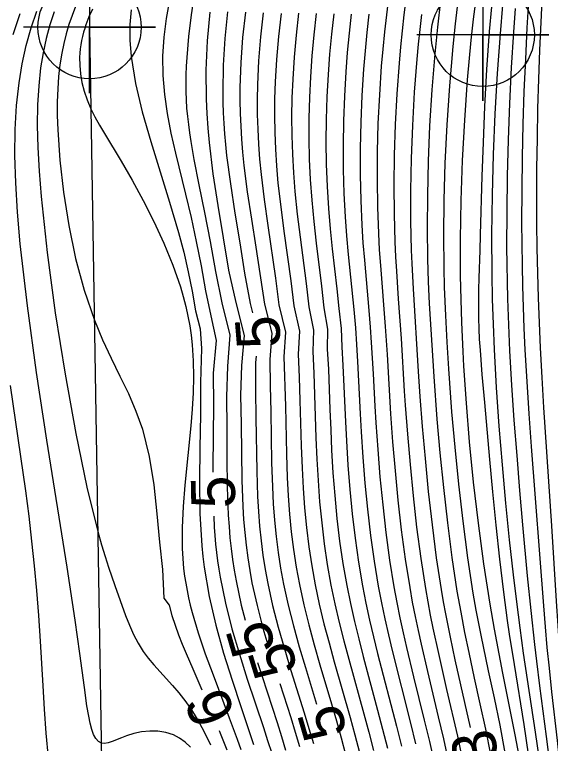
# Model space of a CAD drawing. Extents: x 2602990 to 2605851, y 618069 to 619180.
# Drawn here: x 2604052.03 to 2604076.39, y 618621.63 to 618654.75 of the extents above; entities that cross this region are included whole.
import ezdxf

# ---------------------------------------------------------------- set-up
doc = ezdxf.new("R2010")
doc.units = 0
for name, color, linetype in [('DTM Contours Major', 7, 'Continuous'), ('DTM Contours Major Text', 7, 'Continuous'), ('DTM Contours Minor', 7, 'Continuous'), ('DTM Contours Minor Text', 7, 'Continuous'), ('Exist DTM Breakline', 7, 'Continuous'), ('Exist DTM Breakline Cogo Point CELL', 7, 'Continuous'), ('Exist DTM Breakline Underwater', 7, 'Continuous'), ('Exist DTM Crownline', 7, 'Continuous'), ('Exist DTM QL2 LIDAR Elevation Point', 7, 'Continuous')]:
    doc.layers.add(name, color=color, linetype=linetype)

# ---------------------------------------------------------------- blocks, each defined once
blk = doc.blocks.new('EXIST DTM BREAKLINE COGO POINT')
at = {"layer": 'Exist DTM Breakline Cogo Point CELL'}
blk.add_lwpolyline([(0, 0.06), (0, -0.06), (0, 0), (0.06, 0), (-0.06, 0)], dxfattribs=at)
blk.add_circle((0, 0), 0.04688, dxfattribs=at)

msp = doc.modelspace()

# ---------------------------------------------------------------- linework, layer by layer
at = {"layer": 'DTM Contours Major'}
for points in [[(2604072.991, 618655.469), (2604072.875, 618654.535), (2604072.77, 618653.587), (2604072.603, 618651.79), (2604072.473, 618649.954), (2604072.376, 618648.113), (2604072.314, 618646.298), (2604072.284, 618644.541), (2604072.287, 618642.875), (2604072.306, 618641.8), (2604072.339, 618640.753), (2604072.398, 618639.448), (2604072.435, 618638.776), (2604072.549, 618637.101), (2604072.697, 618635.334), (2604072.878, 618633.506), (2604073.094, 618631.648), (2604073.344, 618629.791), (2604073.627, 618627.967), (2604073.827, 618626.827), (2604073.931, 618626.264), (2604074.212, 618624.826), (2604074.772, 618622.026), (2604075.022, 618620.674)], [(2604054.798, 618655.116), (2604054.638, 618654.707), (2604054.495, 618654.292), (2604054.368, 618653.869), (2604054.259, 618653.435), (2604054.168, 618652.989), (2604054.086, 618652.471), (2604054.025, 618651.932), (2604053.986, 618651.369), (2604053.966, 618650.78), (2604053.967, 618650.163), (2604053.986, 618649.516), (2604054.08, 618648.137), (2604054.247, 618646.674), (2604054.488, 618645.17), (2604054.802, 618643.671), (2604055.191, 618642.221), (2604055.654, 618640.866), (2604056.028, 618639.973), (2604056.422, 618639.133), (2604056.818, 618638.326), (2604057.198, 618637.534), (2604057.544, 618636.737), (2604057.838, 618635.917), (2604058.15, 618634.675), (2604058.357, 618633.38), (2604058.5, 618632.069), (2604058.617, 618630.777), (2604058.749, 618629.54), (2604058.816, 618628.232), (2604059.049, 618627.91), (2604059.179, 618627.448), (2604059.324, 618627.003), (2604059.481, 618626.569), (2604059.649, 618626.143), (2604059.825, 618625.718), (2604060.127, 618625.017), (2604060.543, 618624.068)], [(2604064.936, 618654.813), (2604064.824, 618653.808), (2604064.734, 618652.807), (2604064.669, 618651.813), (2604064.635, 618650.959), (2604064.621, 618650.108), (2604064.627, 618649.261), (2604064.654, 618648.412), (2604064.701, 618647.562), (2604064.77, 618646.706), (2604064.878, 618645.674), (2604065.005, 618644.633), (2604065.279, 618642.532), (2604065.404, 618641.475), (2604065.62, 618640.411), (2604065.578, 618639.435), (2604065.627, 618638.454), (2604065.664, 618637.474), (2604065.726, 618635.522), (2604065.766, 618634.551), (2604065.822, 618633.578), (2604065.895, 618632.611), (2604065.988, 618631.651), (2604066.103, 618630.699), (2604066.242, 618629.758), (2604066.408, 618628.828), (2604066.586, 618627.973), (2604066.783, 618627.128), (2604066.996, 618626.292), (2604067.218, 618625.463), (2604067.904, 618622.984), (2604068.128, 618622.148), (2604068.343, 618621.318)], [(2604061.328, 618622.228), (2604061.377, 618622.108), (2604061.674, 618621.347)]]:
    msp.add_lwpolyline(points, dxfattribs=at)
at = {"layer": 'DTM Contours Minor'}
for points in [[(2604060.208, 618655.749), (2604060.05, 618654.731), (2604059.931, 618653.746), (2604059.85, 618652.804), (2604059.828, 618652.407), (2604059.813, 618652.018), (2604059.808, 618651.634), (2604059.811, 618651.254), (2604059.825, 618650.874), (2604059.849, 618650.494), (2604059.883, 618650.125), (2604059.926, 618649.751), (2604059.978, 618649.37), (2604060.038, 618648.979), (2604060.183, 618648.159), (2604060.408, 618647.007), (2604060.66, 618645.763), (2604060.918, 618644.445), (2604061.162, 618643.07), (2604061.443, 618641.653), (2604061.818, 618640.187), (2604061.709, 618638.77), (2604061.665, 618637.375), (2604061.678, 618635.975), (2604061.682, 618634.605), (2604061.697, 618633.276), (2604061.743, 618632.001), (2604061.777, 618631.487), (2604061.819, 618630.982), (2604061.872, 618630.484), (2604061.936, 618629.993), (2604062.01, 618629.505), (2604062.097, 618629.019), (2604062.333, 618627.922), (2604062.511, 618627.239)], [(2604076.011, 618655.721), (2604075.944, 618654.397), (2604075.889, 618653.125), (2604075.843, 618651.815), (2604075.805, 618650.477), (2604075.777, 618649.121), (2604075.76, 618647.756), (2604075.754, 618646.392), (2604075.759, 618645.26), (2604075.773, 618644.132), (2604075.796, 618643.006), (2604075.829, 618641.878), (2604075.871, 618640.746), (2604075.922, 618639.607), (2604075.995, 618638.256), (2604076.077, 618636.898), (2604076.437, 618631.515), (2604076.647, 618628.096), (2604076.72, 618626.977), (2604076.799, 618625.864), (2604076.888, 618624.752), (2604076.982, 618623.713), (2604077.183, 618621.59)], [(2604059.066, 618655.409), (2604058.917, 618654.577), (2604058.811, 618653.728), (2604058.757, 618652.862), (2604058.765, 618651.982), (2604058.837, 618651.122), (2604058.964, 618650.249), (2604059.134, 618649.359), (2604059.337, 618648.453), (2604059.793, 618646.585), (2604060.047, 618645.523), (2604060.289, 618644.437), (2604060.512, 618643.327), (2604060.706, 618642.194), (2604060.952, 618641.066), (2604061.191, 618639.937), (2604061.054, 618638.451), (2604061.064, 618637.022), (2604061.043, 618634.183), (2604061.044, 618633.964)], [(2604069.028, 618655.519), (2604068.93, 618654.739), (2604068.842, 618653.961), (2604068.764, 618653.182), (2604068.697, 618652.398), (2604068.608, 618651.106), (2604068.547, 618649.806), (2604068.512, 618648.512), (2604068.503, 618647.237), (2604068.52, 618645.996), (2604068.564, 618644.803), (2604068.605, 618644.062), (2604068.654, 618643.342), (2604068.873, 618640.582), (2604068.957, 618639.305), (2604069.12, 618636.604), (2604069.211, 618635.34), (2604069.321, 618634.025), (2604069.452, 618632.683), (2604069.606, 618631.335), (2604069.784, 618630.006), (2604069.988, 618628.719), (2604070.108, 618628.053), (2604070.235, 618627.403), (2604070.369, 618626.765), (2604070.507, 618626.137), (2604070.793, 618624.897), (2604071.281, 618622.849), (2604071.518, 618621.838), (2604071.74, 618620.843)], [(2604069.818, 618655.471), (2604069.727, 618654.739), (2604069.645, 618654.011), (2604069.571, 618653.281), (2604069.505, 618652.547), (2604069.404, 618651.155), (2604069.331, 618649.753), (2604069.286, 618648.36), (2604069.269, 618646.995), (2604069.278, 618645.677), (2604069.313, 618644.423), (2604069.344, 618643.749), (2604069.381, 618643.096), (2604069.467, 618641.837), (2604069.593, 618640.034), (2604069.743, 618637.645), (2604069.787, 618637.005), (2604069.885, 618635.688), (2604070.003, 618634.304), (2604070.143, 618632.883), (2604070.305, 618631.453), (2604070.492, 618630.042), (2604070.703, 618628.679), (2604070.811, 618628.064), (2604070.925, 618627.464), (2604071.043, 618626.875), (2604071.291, 618625.721), (2604071.666, 618624.081), (2604072.154, 618621.967), (2604072.38, 618620.931)], [(2604071.395, 618655.395), (2604071.252, 618654.178), (2604071.188, 618653.572), (2604071.129, 618652.964), (2604070.996, 618651.329), (2604070.896, 618649.695), (2604070.828, 618648.086), (2604070.791, 618646.526), (2604070.782, 618645.041), (2604070.801, 618643.655), (2604070.834, 618642.609), (2604070.88, 618641.616), (2604070.987, 618639.734), (2604071.08, 618638.306), (2604071.227, 618636.369), (2604071.361, 618634.841), (2604071.519, 618633.257), (2604071.7, 618631.656), (2604071.906, 618630.077), (2604072.138, 618628.56), (2604072.306, 618627.6), (2604072.484, 618626.673), (2604072.671, 618625.766), (2604072.925, 618624.596), (2604073.183, 618623.436), (2604073.433, 618622.283), (2604073.666, 618621.133)], [(2604072.184, 618655.357), (2604072.062, 618654.326), (2604071.953, 618653.299), (2604071.796, 618651.511), (2604071.676, 618649.736), (2604071.593, 618647.997), (2604071.544, 618646.321), (2604071.526, 618644.73), (2604071.538, 618643.25), (2604071.56, 618642.357), (2604071.61, 618641.079), (2604071.672, 618639.871), (2604071.748, 618638.648), (2604071.893, 618636.707), (2604072.035, 618635.093), (2604072.202, 618633.42), (2604072.397, 618631.73), (2604072.617, 618630.065), (2604072.864, 618628.466), (2604073.001, 618627.683), (2604073.218, 618626.548), (2604073.556, 618624.938), (2604073.822, 618623.707), (2604074.079, 618622.47), (2604074.316, 618621.214)], [(2604075.394, 618655.36), (2604075.319, 618654.141), (2604075.245, 618652.716), (2604075.183, 618651.252), (2604075.134, 618649.763), (2604075.099, 618648.265), (2604075.079, 618646.773), (2604075.074, 618645.304), (2604075.08, 618644.332), (2604075.094, 618643.371), (2604075.115, 618642.416), (2604075.145, 618641.46), (2604075.182, 618640.498), (2604075.228, 618639.524), (2604075.31, 618638.076), (2604075.405, 618636.606), (2604075.511, 618635.128), (2604076.067, 618627.879), (2604076.145, 618626.935), (2604076.229, 618625.996), (2604076.322, 618625.057), (2604076.438, 618623.979), (2604076.688, 618621.772), (2604076.808, 618620.629)], [(2604060.018, 618621.458), (2604059.775, 618621.691), (2604059.518, 618621.878), (2604059.248, 618622.02), (2604058.899, 618622.135), (2604058.536, 618622.191), (2604058.169, 618622.196), (2604057.804, 618622.156), (2604057.45, 618622.081), (2604057.115, 618621.977), (2604056.882, 618621.888), (2604056.466, 618621.719), (2604056.283, 618621.66), (2604056.118, 618621.634), (2604055.971, 618621.65), (2604055.836, 618621.725), (2604055.72, 618621.856), (2604055.621, 618622.04), (2604055.536, 618622.274), (2604055.461, 618622.554), (2604055.395, 618622.875), (2604055.318, 618623.343), (2604055.205, 618624.169), (2604055, 618625.728), (2604054.787, 618627.236), (2604054.414, 618629.641), (2604053.491, 618635.408), (2604053.023, 618638.488), (2604052.607, 618641.51), (2604052.284, 618644.334), (2604052.16, 618645.768), (2604052.078, 618647.105), (2604052.043, 618648.354), (2604052.054, 618649.522), (2604052.115, 618650.617), (2604052.228, 618651.647), (2604052.373, 618652.518), (2604052.558, 618653.348), (2604052.782, 618654.141), (2604053.042, 618654.9)], [(2604055.564, 618655.002), (2604055.405, 618654.64), (2604055.271, 618654.288), (2604055.214, 618654.115), (2604055.162, 618653.944), (2604055.112, 618653.753), (2604055.07, 618653.564), (2604055.036, 618653.376), (2604055.01, 618653.188), (2604054.992, 618653), (2604054.982, 618652.811), (2604054.986, 618652.433), (2604055.022, 618652.051), (2604055.09, 618651.664), (2604055.191, 618651.273), (2604055.326, 618650.876), (2604055.495, 618650.473), (2604055.677, 618650.104), (2604055.883, 618649.727), (2604056.11, 618649.339), (2604056.872, 618648.089), (2604057.375, 618647.224), (2604057.878, 618646.303), (2604058.363, 618645.341), (2604058.817, 618644.356), (2604059.222, 618643.364), (2604059.563, 618642.381), (2604059.695, 618641.934), (2604059.81, 618641.492), (2604059.908, 618641.052), (2604059.989, 618640.614), (2604060.055, 618640.177), (2604060.103, 618639.739), (2604060.15, 618639.018), (2604060.16, 618638.291), (2604060.139, 618637.556), (2604060.094, 618636.814), (2604060.032, 618636.063), (2604059.764, 618633.369), (2604059.689, 618632.4), (2604059.646, 618631.439), (2604059.649, 618630.495), (2604059.712, 618629.577), (2604059.753, 618629.241), (2604059.805, 618628.909), (2604059.865, 618628.579), (2604059.935, 618628.25), (2604060.013, 618627.921), (2604060.099, 618627.59), (2604060.375, 618626.657), (2604060.696, 618625.707), (2604061.047, 618624.745), (2604061.786, 618622.802), (2604062.146, 618621.829), (2604062.314, 618621.358)], [(2604057.326, 618654.964), (2604057.272, 618654.292), (2604057.27, 618653.586), (2604057.324, 618652.842), (2604057.521, 618651.622), (2604057.83, 618650.33), (2604058.215, 618648.986), (2604059.076, 618646.223), (2604059.481, 618644.843), (2604059.715, 618643.951), (2604059.921, 618643.065), (2604060.097, 618642.18), (2604060.249, 618641.293), (2604060.462, 618640.468), (2604060.53, 618639.575), (2604060.481, 618638.037), (2604060.478, 618636.56), (2604060.451, 618635.065), (2604060.431, 618633.564), (2604060.448, 618632.074), (2604060.533, 618630.609), (2604060.582, 618630.127), (2604060.643, 618629.649), (2604060.872, 618628.316), (2604061.173, 618627.012), (2604061.527, 618625.741), (2604061.913, 618624.504), (2604062.311, 618623.306), (2604062.887, 618621.59)], [(2604073.703, 618655.105), (2604073.607, 618653.98), (2604073.487, 618652.255), (2604073.396, 618650.566), (2604073.326, 618648.943), (2604073.274, 618647.412), (2604073.195, 618644.738), (2604073.172, 618644.034), (2604073.132, 618642.794), (2604073.118, 618642.24), (2604073.11, 618641.717), (2604073.114, 618640.96), (2604073.129, 618640.477), (2604073.153, 618639.995), (2604073.186, 618639.495), (2604073.275, 618638.404), (2604073.39, 618637.126), (2604073.62, 618634.532), (2604073.755, 618633.069), (2604073.905, 618631.55), (2604074.071, 618630.013), (2604074.252, 618628.5), (2604074.425, 618627.225), (2604074.516, 618626.6), (2604074.732, 618625.22), (2604075.173, 618622.502), (2604075.375, 618621.142)], [(2604074.211, 618655.177), (2604074.096, 618653.871), (2604073.965, 618652.069), (2604073.861, 618650.236), (2604073.784, 618648.391), (2604073.735, 618646.553), (2604073.713, 618644.741), (2604073.721, 618642.975), (2604073.742, 618641.821), (2604073.777, 618640.678), (2604073.826, 618639.527), (2604073.921, 618637.799), (2604074.043, 618636.043), (2604074.186, 618634.286), (2604074.345, 618632.556), (2604074.515, 618630.881), (2604074.691, 618629.288), (2604074.838, 618628.066), (2604074.99, 618626.889), (2604075.153, 618625.731), (2604075.698, 618622.139), (2604075.868, 618620.908)], [(2604074.78, 618655.024), (2604074.701, 618653.946), (2604074.603, 618652.35), (2604074.522, 618650.715), (2604074.461, 618649.063), (2604074.419, 618647.412), (2604074.397, 618645.782), (2604074.395, 618644.192), (2604074.403, 618643.396), (2604074.416, 618642.61), (2604074.436, 618641.829), (2604074.461, 618641.049), (2604074.493, 618640.263), (2604074.53, 618639.467), (2604074.62, 618637.908), (2604074.728, 618636.315), (2604074.851, 618634.711), (2604074.983, 618633.12), (2604075.12, 618631.565), (2604075.334, 618629.251), (2604075.489, 618627.672), (2604075.655, 618626.135), (2604075.746, 618625.369), (2604075.89, 618624.248), (2604076.193, 618621.952), (2604076.337, 618620.769)], [(2604051.957, 618653.837), (2604052.277, 618654.796)], [(2604053.831, 618654.871), (2604053.633, 618654.277), (2604053.463, 618653.658), (2604053.321, 618653.009), (2604053.21, 618652.326), (2604053.122, 618651.514), (2604053.073, 618650.646), (2604053.06, 618649.715), (2604053.083, 618648.715), (2604053.14, 618647.639), (2604053.231, 618646.481), (2604053.504, 618643.939), (2604053.877, 618641.196), (2604054.323, 618638.405), (2604054.812, 618635.718), (2604055.318, 618633.285), (2604055.813, 618631.258), (2604055.98, 618630.663), (2604056.142, 618630.128), (2604056.298, 618629.647), (2604056.59, 618628.807), (2604057.076, 618627.447), (2604057.249, 618627.001), (2604057.433, 618626.583), (2604057.638, 618626.189), (2604057.873, 618625.816), (2604058.107, 618625.507), (2604058.364, 618625.204), (2604059.213, 618624.273), (2604059.501, 618623.931), (2604059.811, 618623.524), (2604060.11, 618623.085), (2604060.398, 618622.612), (2604060.674, 618622.106), (2604060.936, 618621.567)], [(2604060.906, 618654.859), (2604060.786, 618653.552), (2604060.727, 618652.231), (2604060.733, 618650.904), (2604060.762, 618650.25), (2604060.807, 618649.594), (2604060.869, 618648.931), (2604061.046, 618647.52), (2604061.269, 618646.077), (2604061.758, 618643.133), (2604062.083, 618641.669), (2604062.464, 618640.174), (2604062.343, 618638.799), (2604062.299, 618637.455), (2604062.324, 618636.134), (2604062.338, 618634.846), (2604062.358, 618633.601), (2604062.401, 618632.405), (2604062.438, 618631.804), (2604062.487, 618631.216), (2604062.549, 618630.637), (2604062.624, 618630.066), (2604062.714, 618629.498), (2604062.819, 618628.931), (2604063.048, 618627.9), (2604063.319, 618626.868), (2604063.496, 618626.261)], [(2604061.707, 618654.875), (2604061.585, 618653.662), (2604061.511, 618652.448), (2604061.489, 618651.242), (2604061.496, 618650.762), (2604061.513, 618650.284), (2604061.538, 618649.805), (2604061.572, 618649.324), (2604061.615, 618648.839), (2604061.667, 618648.349), (2604061.835, 618647.06), (2604062.041, 618645.734), (2604062.263, 618644.379), (2604062.483, 618643.003), (2604062.736, 618641.626), (2604062.846, 618641.195)], [(2604062.517, 618654.86), (2604062.395, 618653.711), (2604062.313, 618652.566), (2604062.274, 618651.434), (2604062.271, 618650.846), (2604062.282, 618650.262), (2604062.305, 618649.677), (2604062.342, 618649.091), (2604062.39, 618648.498), (2604062.452, 618647.898), (2604062.606, 618646.69), (2604062.792, 618645.447), (2604062.992, 618644.177), (2604063.388, 618641.591), (2604063.725, 618640.278), (2604063.629, 618639.074), (2604063.64, 618637.879), (2604063.669, 618636.695), (2604063.709, 618634.395), (2604063.745, 618633.29), (2604063.787, 618632.526), (2604063.844, 618631.777), (2604063.918, 618631.041), (2604064.01, 618630.314), (2604064.122, 618629.593), (2604064.255, 618628.874), (2604064.465, 618627.922), (2604064.706, 618626.971), (2604064.97, 618626.023), (2604065.248, 618625.081), (2604065.751, 618623.426)], [(2604063.33, 618654.829), (2604063.209, 618653.735), (2604063.121, 618652.647), (2604063.069, 618651.572), (2604063.056, 618650.891), (2604063.059, 618650.216), (2604063.078, 618649.541), (2604063.112, 618648.864), (2604063.163, 618648.18), (2604063.229, 618647.488), (2604063.368, 618646.344), (2604063.534, 618645.173), (2604063.887, 618642.773), (2604064.046, 618641.556), (2604064.35, 618640.326), (2604064.268, 618639.202), (2604064.335, 618636.961), (2604064.382, 618634.776), (2604064.419, 618633.714), (2604064.464, 618632.877), (2604064.526, 618632.054), (2604064.606, 618631.243), (2604064.706, 618630.441), (2604064.828, 618629.647), (2604064.973, 618628.857), (2604065.172, 618627.938), (2604065.399, 618627.023), (2604065.646, 618626.113), (2604065.905, 618625.21), (2604066.431, 618623.427), (2604066.654, 618622.655), (2604066.869, 618621.889), (2604067.075, 618621.129)], [(2604064.141, 618654.794), (2604064.022, 618653.751), (2604063.931, 618652.713), (2604063.871, 618651.686), (2604063.846, 618650.92), (2604063.84, 618650.159), (2604063.852, 618649.399), (2604063.883, 618648.637), (2604063.933, 618647.87), (2604064.001, 618647.094), (2604064.124, 618646.008), (2604064.27, 618644.904), (2604064.583, 618642.655), (2604064.724, 618641.519), (2604064.983, 618640.371), (2604064.915, 618639.323), (2604064.965, 618638.269), (2604064.999, 618637.221), (2604065.054, 618635.151), (2604065.093, 618634.134), (2604065.143, 618633.227), (2604065.21, 618632.332), (2604065.296, 618631.446), (2604065.404, 618630.57), (2604065.535, 618629.702), (2604065.69, 618628.842), (2604065.879, 618627.955), (2604066.092, 618627.075), (2604066.321, 618626.202), (2604066.561, 618625.337), (2604067.279, 618622.82), (2604067.499, 618622.019), (2604067.709, 618621.223)], [(2604065.737, 618654.797), (2604065.629, 618653.835), (2604065.54, 618652.877), (2604065.473, 618651.922), (2604065.428, 618650.983), (2604065.405, 618650.047), (2604065.403, 618649.114), (2604065.425, 618648.182), (2604065.468, 618647.252), (2604065.535, 618646.322), (2604065.628, 618645.344), (2604065.738, 618644.367), (2604065.974, 618642.411), (2604066.084, 618641.433), (2604066.246, 618640.451), (2604066.241, 618639.546), (2604066.29, 618638.635), (2604066.362, 618636.807), (2604066.397, 618635.889), (2604066.439, 618634.966), (2604066.501, 618633.93), (2604066.581, 618632.892), (2604066.681, 618631.857), (2604066.803, 618630.829), (2604066.951, 618629.813), (2604067.125, 618628.813), (2604067.292, 618627.99), (2604067.475, 618627.181), (2604067.671, 618626.381), (2604067.875, 618625.591), (2604068.529, 618623.15), (2604068.758, 618622.279), (2604068.978, 618621.414)], [(2604066.536, 618654.783), (2604066.433, 618653.865), (2604066.346, 618652.949), (2604066.278, 618652.033), (2604066.222, 618651.009), (2604066.19, 618649.985), (2604066.181, 618648.964), (2604066.195, 618647.949), (2604066.234, 618646.94), (2604066.296, 618645.939), (2604066.375, 618645.018), (2604066.468, 618644.104), (2604066.67, 618642.292), (2604066.765, 618641.391), (2604066.879, 618640.488), (2604066.906, 618639.652), (2604066.954, 618638.811), (2604067.067, 618636.251), (2604067.111, 618635.379), (2604067.18, 618634.283), (2604067.266, 618633.175), (2604067.374, 618632.064), (2604067.504, 618630.958), (2604067.659, 618629.866), (2604067.841, 618628.795), (2604067.997, 618628.008), (2604068.166, 618627.234), (2604068.345, 618626.472), (2604068.532, 618625.72), (2604069.388, 618622.412), (2604069.612, 618621.512)], [(2604067.333, 618654.773), (2604067.236, 618653.898), (2604067.152, 618653.025), (2604067.083, 618652.149), (2604067.017, 618651.037), (2604066.976, 618649.924), (2604066.958, 618648.813), (2604066.966, 618647.712), (2604066.998, 618646.625), (2604067.055, 618645.558), (2604067.121, 618644.694), (2604067.198, 618643.844), (2604067.448, 618641.348), (2604067.519, 618640.523), (2604067.574, 618639.754), (2604067.619, 618638.981), (2604067.737, 618636.609), (2604067.782, 618635.79), (2604067.858, 618634.636), (2604067.952, 618633.459), (2604068.067, 618632.271), (2604068.205, 618631.087), (2604068.368, 618629.917), (2604068.557, 618628.775), (2604068.701, 618628.024), (2604068.856, 618627.289), (2604069.02, 618626.566), (2604069.19, 618625.853), (2604070.019, 618622.549), (2604070.247, 618621.614)], [(2604068.129, 618654.765), (2604068.037, 618653.935), (2604067.957, 618653.105), (2604067.888, 618652.272), (2604067.812, 618651.07), (2604067.762, 618649.863), (2604067.736, 618648.662), (2604067.736, 618647.474), (2604067.761, 618646.309), (2604067.812, 618645.178), (2604067.864, 618644.374), (2604067.927, 618643.589), (2604068.133, 618641.305), (2604068.195, 618640.553), (2604068.244, 618639.852), (2604068.327, 618638.431), (2604068.406, 618636.961), (2604068.452, 618636.199), (2604068.535, 618634.989), (2604068.637, 618633.743), (2604068.76, 618632.478), (2604068.906, 618631.213), (2604069.076, 618629.964), (2604069.273, 618628.75), (2604069.405, 618628.039), (2604069.546, 618627.345), (2604069.694, 618626.663), (2604069.848, 618625.991), (2604070.167, 618624.663), (2604070.65, 618622.694), (2604070.882, 618621.722), (2604071.101, 618620.764)], [(2604070.523, 618654.752), (2604070.447, 618654.078), (2604070.378, 618653.405), (2604070.315, 618652.728), (2604070.199, 618651.223), (2604070.114, 618649.711), (2604070.059, 618648.215), (2604070.032, 618646.756), (2604070.032, 618645.358), (2604070.059, 618644.042), (2604070.081, 618643.437), (2604070.139, 618642.284), (2604070.375, 618638.532), (2604070.452, 618637.403), (2604070.557, 618636.031), (2604070.684, 618634.578), (2604070.832, 618633.076), (2604071.003, 618631.561), (2604071.199, 618630.067), (2604071.419, 618628.628), (2604071.515, 618628.072), (2604071.615, 618627.529), (2604071.824, 618626.47), (2604072.045, 618625.435), (2604072.739, 618622.352)], [(2604063.01, 618639.23), (2604062.985, 618638.941), (2604062.974, 618637.673), (2604063, 618636.422), (2604063.035, 618634.007), (2604063.073, 618632.857), (2604063.111, 618632.171), (2604063.164, 618631.5), (2604063.232, 618630.84), (2604063.316, 618630.189), (2604063.417, 618629.542), (2604063.537, 618628.897), (2604063.757, 618627.908), (2604064.013, 618626.919), (2604064.295, 618625.932), (2604064.592, 618624.95), (2604065.194, 618623.02), (2604065.406, 618622.319), (2604065.611, 618621.625)], [(2604053.566, 618620.974), (2604053.466, 618622.101), (2604053.386, 618623.193), (2604053.32, 618624.253), (2604053.202, 618626.288), (2604053.124, 618627.446), (2604053.035, 618628.581), (2604052.933, 618629.704), (2604052.817, 618630.825), (2604052.686, 618631.956), (2604052.538, 618633.108), (2604052.318, 618634.667), (2604051.837, 618637.894)], [(2604061.084, 618631.965), (2604061.104, 618631.464), (2604061.132, 618631.075), (2604061.166, 618630.691), (2604061.207, 618630.311), (2604061.254, 618629.934), (2604061.309, 618629.558), (2604061.37, 618629.185), (2604061.61, 618628.007), (2604061.907, 618626.84), (2604062.244, 618625.688), (2604062.606, 618624.554), (2604063.337, 618622.361), (2604063.529, 618621.772), (2604063.714, 618621.189)], [(2604063.071, 618625.319), (2604063.275, 618624.672), (2604063.959, 618622.581), (2604064.159, 618621.955), (2604064.35, 618621.336)], [(2604064.085, 618624.35), (2604064.578, 618622.809), (2604064.784, 618622.145), (2604064.982, 618621.488)]]:
    msp.add_lwpolyline(points, dxfattribs=at)
at = {"layer": 'Exist DTM Breakline'}
msp.add_line((2604055.434, 618654.172), (2604056.195, 618608.101), dxfattribs=at)
at = {"layer": 'Exist DTM Breakline Underwater'}
msp.add_spline([(2604079.985, 618669.398), (2604080.498, 618655.701), (2604080.544, 618620.53), (2604079.102, 618556.838), (2604066.566, 618502.508), (2604057.691, 618449.657), (2604060.643, 618427.367), (2604061.965, 618415.95), (2604060.058, 618413.35)], degree=3, dxfattribs=at)
at = {"layer": 'Exist DTM Crownline'}
msp.add_spline([(2603233.488, 618380.754), (2603285.185, 618400.095), (2603335.457, 618418.629), (2603390.812, 618439.069), (2603440.087, 618457.325), (2603493.996, 618477.231), (2603542.655, 618495.301), (2603600.808, 618516.867), (2603653.659, 618536.362), (2603706.222, 618555.742), (2603764.811, 618577.593), (2603823.52, 618599.847), (2603878.564, 618620.56), (2603937.951, 618643.078), (2603997.369, 618665.789), (2604036.209, 618680.665), (2604055.311, 618688.017)], degree=3, dxfattribs=at)
at = {"layer": 'Exist DTM QL2 LIDAR Elevation Point'}
for p, q in [((2604060, 618650), (2604060, 618650)), ((2604060, 618640), (2604060, 618640)), ((2604060, 618630), (2604060, 618630))]:
    msp.add_line(p, q, dxfattribs=at)

# ---------------------------------------------------------------- block references
at = {"layer": 'Exist DTM Breakline Cogo Point CELL', "xscale": 50, "yscale": 50}
for p in [(2604055.434, 618654.172), (2604073.311, 618653.826)]:
    msp.add_blockref('EXIST DTM BREAKLINE COGO POINT', p, dxfattribs=at)

# ---------------------------------------------------------------- texts
at = {"layer": 'DTM Contours Major Text'}
msp.add_text('6', height=2, rotation=113.1059, dxfattribs=at).set_placement((2604062.118, 618622.942))
at = {"layer": 'DTM Contours Minor Text'}
for s, rotation, p in [('5', 94.7606, (2604064.144, 618639.658)), ('5', 91.1514, (2604062.063, 618632.331)), ('5', 106.2557, (2604063.923, 618625.928)), ('5', 107.1466, (2604064.933, 618624.974)), ('5', 106.2327, (2604067.179, 618622.12)), ('3', 101.6529, (2604074.06, 618620.936))]:
    msp.add_text(s, height=2, rotation=rotation, dxfattribs=at).set_placement(p)

doc.saveas('drawing.dxf')
